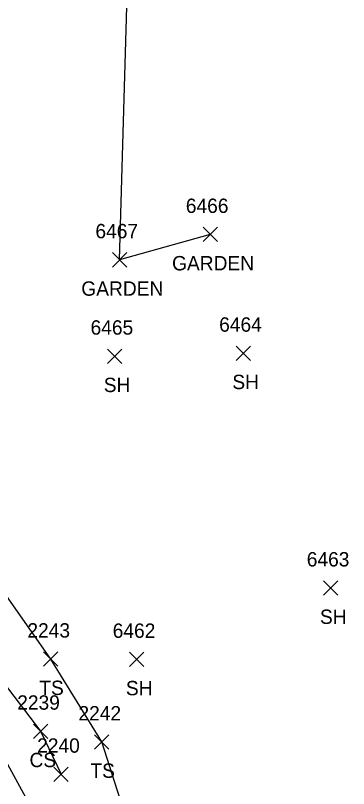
# Model space of a CAD drawing. Extents: x 1769141 to 1770817, y 735471 to 742405.
# Drawn here: x 1770229.2 to 1770275.7, y 740870.3 to 740978 of the extents above; entities that cross this region are included whole.
import ezdxf

# ---------------------------------------------------------------- set-up
doc = ezdxf.new("R2010")
doc.units = 0
for name, color, linetype in [('L_A', 7, 'Continuous'), ('L_I', 7, 'Continuous'), ('L_TIC', 7, 'Continuous'), ('LAPB', 7, 'Continuous'), ('LELB', 7, 'Continuous')]:
    doc.layers.add(name, color=color, linetype=linetype)

msp = doc.modelspace()

# ---------------------------------------------------------------- linework, layer by layer
at = {"layer": 'L_TIC'}
for points in [[(1770255.42, 740946.49), (1770257.42, 740948.49)], [(1770257.42, 740946.49), (1770255.42, 740948.49)], [(1770242.76, 740942.96), (1770244.76, 740944.96)], [(1770244.76, 740942.96), (1770242.76, 740944.96)], [(1770260.01, 740929.95), (1770262.01, 740931.95)], [(1770262.01, 740929.95), (1770260.01, 740931.95)], [(1770242.07, 740929.54), (1770244.07, 740931.54)], [(1770244.07, 740929.54), (1770242.07, 740931.54)], [(1770272.23, 740897.25), (1770274.23, 740899.25)], [(1770274.23, 740897.25), (1770272.23, 740899.25)], [(1770233.17, 740887.35), (1770235.17, 740889.35)], [(1770235.17, 740887.35), (1770233.17, 740889.35)], [(1770245.16, 740887.31), (1770247.16, 740889.31)], [(1770247.16, 740887.31), (1770245.16, 740889.31)], [(1770231.76, 740877.3), (1770233.76, 740879.3)], [(1770233.76, 740877.3), (1770231.76, 740879.3)], [(1770240.29, 740875.81), (1770242.29, 740877.81)], [(1770242.29, 740875.81), (1770240.29, 740877.81)], [(1770234.61, 740871.31), (1770236.61, 740873.31)], [(1770236.61, 740871.31), (1770234.61, 740873.31)]]:
    msp.add_lwpolyline(points, dxfattribs=at)
at = {"layer": 'LAPB'}
msp.add_lwpolyline([(1770256.42, 740947.49), (1770243.76, 740943.96), (1770245.06, 740988.92), (1770259.5, 740987.51)], dxfattribs=at)
at = {"layer": 'LELB'}
for points in [[(1770246.42, 740860.87), (1770241.29, 740876.81), (1770234.17, 740888.35), (1770224.29, 740902.42), (1770215.42, 740910.63), (1770206.68, 740921.81), (1770206.63, 740941.94), (1770205.49, 740949.71), (1770198.23, 740957.02), (1770197.64, 740983.28), (1770195.59, 740993.52), (1770190.46, 741017.38), (1770192.79, 741047.53), (1770191.91, 741067.84)], [(1770197.7, 740916.03), (1770212.31, 740904.99), (1770232.76, 740878.3), (1770235.61, 740872.31)], [(1770240.24, 740844.36), (1770238.59, 740848.81), (1770239.6, 740852.72), (1770226.76, 740876.23), (1770210.97, 740892.63)]]:
    msp.add_lwpolyline(points, dxfattribs=at)

# ---------------------------------------------------------------- texts
at = {"layer": 'L_A'}
for s, p in [('GARDEN', (1770251.09, 740942.49)), ('GARDEN', (1770238.43, 740938.96)), ('SH', (1770241.56, 740925.54)), ('SH', (1770259.5, 740925.95)), ('SH', (1770271.72, 740893.25)), ('TS', (1770232.57, 740883.35)), ('SH', (1770244.65, 740883.31)), ('CS', (1770231.2, 740873.3)), ('TS', (1770239.7, 740871.81))]:
    msp.add_text(s, height=2, dxfattribs=at).set_placement(p)
at = {"layer": 'L_I'}
for s, p in [('6466', (1770253.01, 740950.49)), ('6467', (1770240.4, 740946.96)), ('6465', (1770239.72, 740933.54)), ('6464', (1770257.66, 740933.95)), ('6463', (1770269.88, 740901.25)), ('2243', (1770230.91, 740891.35)), ('6462', (1770242.81, 740891.31)), ('2239', (1770229.49, 740881.3)), ('2242', (1770238.03, 740879.81)), ('2240', (1770232.27, 740875.31))]:
    msp.add_text(s, height=2, dxfattribs=at).set_placement(p)

doc.saveas('drawing.dxf')
